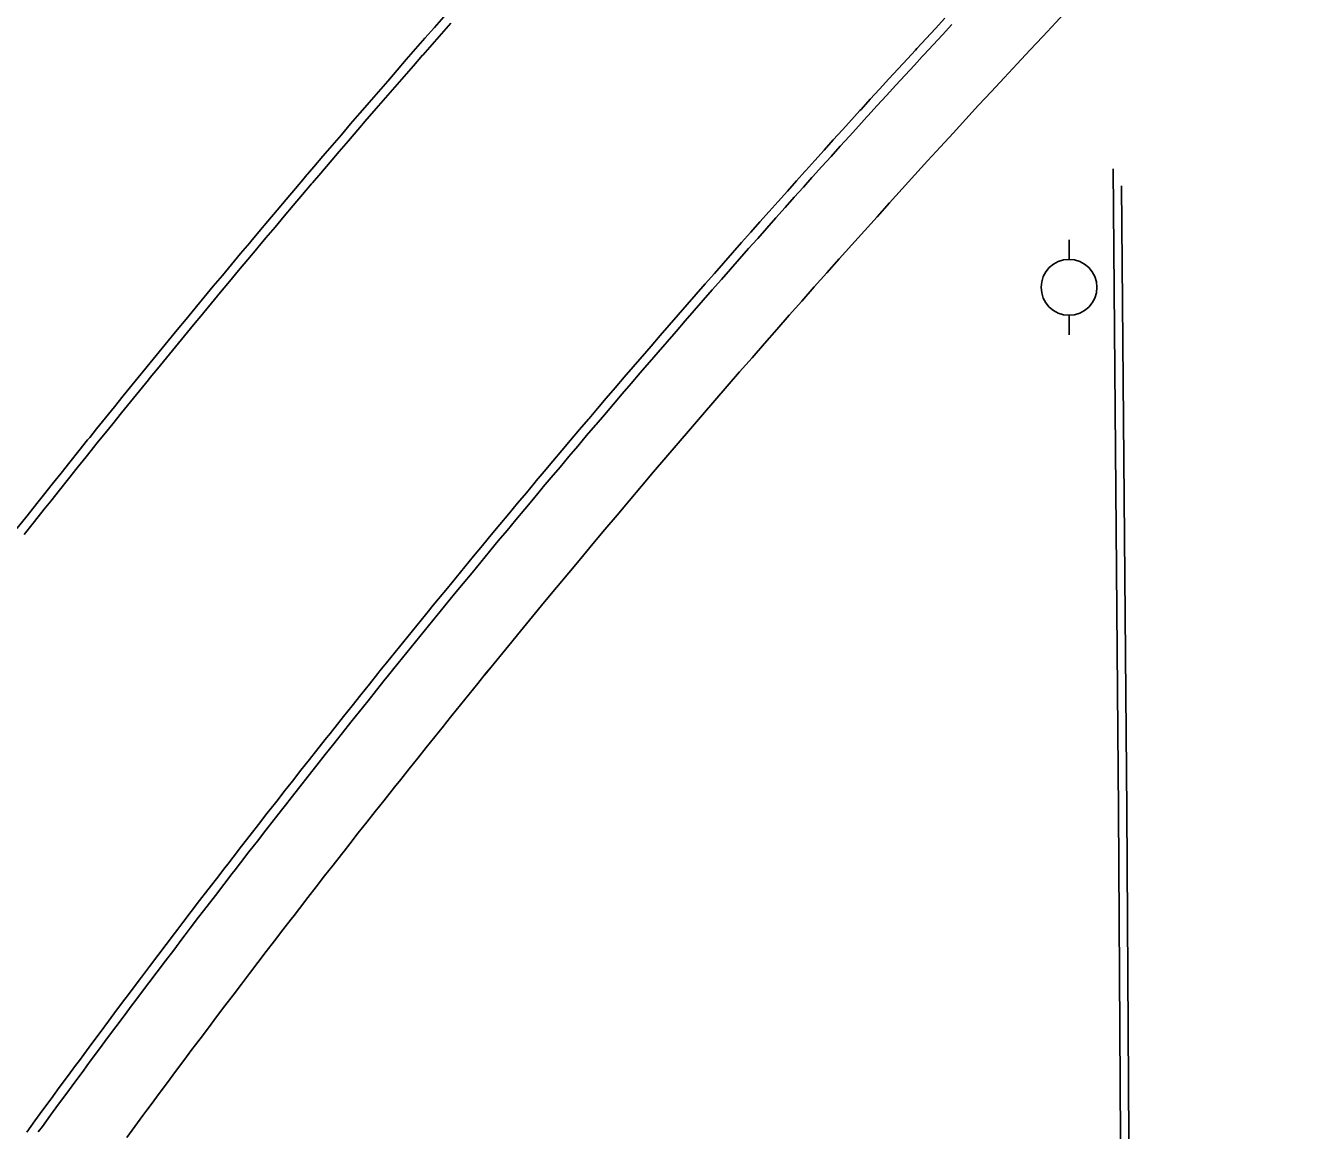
# Model space of a CAD drawing. Extents: x 2145380 to 2157287, y 139568 to 149130.
# Drawn here: x 2151717.3 to 2151808, y 142411.1 to 142490.3 of the extents above; entities that cross this region are included whole.
import ezdxf

# ---------------------------------------------------------------- set-up
doc = ezdxf.new("R2010")
doc.units = 0
for name, color, linetype in [('PR_PREVIOUSLY CONSTRUCTED', 7, 'Continuous'), ('TOPO_Curb Back', 7, 'Continuous'), ('TOPO_Power Pole', 7, 'Continuous'), ('TOPO_Tree', 7, 'Continuous')]:
    doc.layers.add(name, color=color, linetype=linetype)

# ---------------------------------------------------------------- blocks, each defined once
blk = doc.blocks.new('POWPOL')
at = {"layer": 'TOPO_Power Pole'}
for p, q in [((0, 10.16), (0, 17.34)), ((0, -10.16), (0, -17.34))]:
    blk.add_line(p, q, dxfattribs=at)
blk.add_circle((0, 0), 10.16, dxfattribs=at)

msp = doc.modelspace()

# ---------------------------------------------------------------- linework, layer by layer
at = {"layer": 'PR_PREVIOUSLY CONSTRUCTED'}
for points in [[(2151716.728, 142454.239), (2151717.357, 142455.035), (2151717.988, 142455.831), (2151718.159, 142456.047), (2151718.62, 142456.627), (2151719.252, 142457.421), (2151719.886, 142458.215), (2151720.52, 142459.008), (2151721.155, 142459.8), (2151721.791, 142460.592), (2151721.939, 142460.775), (2151722.428, 142461.383), (2151723.066, 142462.173), (2151723.705, 142462.962), (2151724.345, 142463.751), (2151724.985, 142464.539), (2151725.627, 142465.326), (2151725.751, 142465.478), (2151726.269, 142466.113), (2151726.912, 142466.899), (2151727.556, 142467.684), (2151728.201, 142468.468), (2151728.847, 142469.252), (2151729.494, 142470.035), (2151729.594, 142470.155), (2151730.142, 142470.817), (2151730.79, 142471.598), (2151731.44, 142472.379), (2151732.09, 142473.159), (2151732.742, 142473.938), (2151733.394, 142474.716), (2151733.469, 142474.806), (2151734.047, 142475.494), (2151734.701, 142476.271), (2151735.355, 142477.047), (2151736.011, 142477.823), (2151736.668, 142478.598), (2151737.325, 142479.372), (2151737.375, 142479.431), (2151737.983, 142480.145), (2151738.642, 142480.917), (2151739.303, 142481.689), (2151739.963, 142482.46), (2151740.625, 142483.23), (2151741.288, 142484), (2151741.313, 142484.029), (2151741.951, 142484.769), (2151742.616, 142485.537), (2151743.281, 142486.304), (2151743.947, 142487.07), (2151744.614, 142487.836), (2151745.281, 142488.6), (2151745.282, 142488.601), (2151745.951, 142489.365), (2151746.621, 142490.129), (2151747.291, 142490.891)], [(2151717.252, 142453.825), (2151717.881, 142454.621), (2151718.511, 142455.416), (2151718.682, 142455.632), (2151719.142, 142456.211), (2151719.774, 142457.005), (2151720.407, 142457.798), (2151721.041, 142458.591), (2151721.676, 142459.382), (2151722.311, 142460.173), (2151722.459, 142460.357), (2151722.948, 142460.964), (2151723.585, 142461.753), (2151724.224, 142462.542), (2151724.863, 142463.33), (2151725.503, 142464.118), (2151726.144, 142464.904), (2151726.268, 142465.056), (2151726.786, 142465.69), (2151727.429, 142466.475), (2151728.072, 142467.26), (2151728.717, 142468.044), (2151729.362, 142468.827), (2151730.009, 142469.609), (2151730.108, 142469.73), (2151730.656, 142470.391), (2151731.304, 142471.171), (2151731.953, 142471.951), (2151732.603, 142472.731), (2151733.254, 142473.509), (2151733.905, 142474.287), (2151733.98, 142474.377), (2151734.558, 142475.064), (2151735.211, 142475.841), (2151735.866, 142476.616), (2151736.521, 142477.391), (2151737.177, 142478.166), (2151737.834, 142478.939), (2151737.884, 142478.998), (2151738.491, 142479.712), (2151739.15, 142480.484), (2151739.81, 142481.255), (2151740.47, 142482.025), (2151741.131, 142482.795), (2151741.794, 142483.564), (2151741.818, 142483.593), (2151742.457, 142484.332), (2151743.121, 142485.099), (2151743.785, 142485.866), (2151744.451, 142486.632), (2151745.118, 142487.397), (2151745.784, 142488.161), (2151745.785, 142488.162), (2151746.453, 142488.925), (2151747.122, 142489.688), (2151747.792, 142490.45)], [(2151717.425, 142411.016), (2151717.718, 142411.417), (2151718.006, 142411.812), (2151718.587, 142412.607), (2151719.17, 142413.402), (2151719.753, 142414.195), (2151720.338, 142414.989), (2151720.923, 142415.781), (2151721.196, 142416.15), (2151721.509, 142416.573), (2151722.096, 142417.364), (2151722.684, 142418.155), (2151723.273, 142418.945), (2151723.863, 142419.734), (2151724.453, 142420.523), (2151724.706, 142420.859), (2151725.045, 142421.311), (2151725.637, 142422.098), (2151726.231, 142422.884), (2151726.825, 142423.67), (2151727.42, 142424.455), (2151728.016, 142425.24), (2151728.247, 142425.544), (2151728.613, 142426.024), (2151729.211, 142426.807), (2151729.809, 142427.589), (2151730.409, 142428.371), (2151731.009, 142429.152), (2151731.611, 142429.933), (2151731.821, 142430.205), (2151732.213, 142430.713), (2151732.816, 142431.492), (2151733.42, 142432.27), (2151734.025, 142433.048), (2151734.631, 142433.825), (2151735.237, 142434.601), (2151735.425, 142434.842), (2151735.845, 142435.377), (2151736.453, 142436.152), (2151737.062, 142436.926), (2151737.673, 142437.7), (2151738.284, 142438.473), (2151738.895, 142439.245), (2151739.061, 142439.454), (2151739.508, 142440.016), (2151740.122, 142440.787), (2151740.736, 142441.557), (2151741.352, 142442.327), (2151741.968, 142443.095), (2151742.585, 142443.863), (2151742.728, 142444.041), (2151743.203, 142444.631), (2151743.822, 142445.397), (2151744.442, 142446.163), (2151745.062, 142446.928), (2151745.684, 142447.693), (2151746.306, 142448.457), (2151746.427, 142448.604), (2151746.929, 142449.22), (2151747.554, 142449.982), (2151748.178, 142450.744), (2151748.804, 142451.505), (2151749.431, 142452.265), (2151750.059, 142453.025), (2151750.155, 142453.142), (2151750.687, 142453.783), (2151751.316, 142454.541), (2151751.946, 142455.299), (2151752.577, 142456.056), (2151753.209, 142456.812), (2151753.842, 142457.567), (2151753.915, 142457.654), (2151754.475, 142458.321), (2151755.11, 142459.075), (2151755.745, 142459.828), (2151756.381, 142460.581), (2151757.018, 142461.332), (2151757.656, 142462.083), (2151757.705, 142462.14), (2151758.295, 142462.833), (2151758.934, 142463.583), (2151759.574, 142464.332), (2151760.216, 142465.08), (2151760.858, 142465.827), (2151761.501, 142466.573), (2151761.525, 142466.601), (2151762.144, 142467.319), (2151762.789, 142468.064), (2151763.434, 142468.809), (2151764.081, 142469.552), (2151764.728, 142470.295), (2151765.375, 142471.036), (2151765.376, 142471.037), (2151766.025, 142471.779), (2151766.674, 142472.52), (2151767.325, 142473.26), (2151767.976, 142473.999), (2151768.628, 142474.737), (2151769.255, 142475.445), (2151769.281, 142475.475), (2151769.935, 142476.212), (2151770.59, 142476.948), (2151771.245, 142477.684), (2151771.902, 142478.419), (2151772.559, 142479.153), (2151773.165, 142479.828), (2151773.217, 142479.886), (2151773.876, 142480.618), (2151774.536, 142481.35), (2151775.196, 142482.081), (2151775.857, 142482.812), (2151776.52, 142483.541), (2151777.104, 142484.184), (2151777.183, 142484.27), (2151777.846, 142484.998), (2151778.511, 142485.725), (2151779.177, 142486.452), (2151779.843, 142487.178), (2151780.51, 142487.903), (2151781.073, 142488.513), (2151781.178, 142488.627), (2151781.847, 142489.35), (2151782.516, 142490.073), (2151783.187, 142490.795)], [(2151718.257, 142411.024), (2151718.545, 142411.418), (2151719.126, 142412.213), (2151719.708, 142413.007), (2151720.291, 142413.8), (2151720.875, 142414.592), (2151721.46, 142415.384), (2151721.732, 142415.753), (2151722.046, 142416.176), (2151722.632, 142416.966), (2151723.22, 142417.756), (2151723.808, 142418.546), (2151724.397, 142419.334), (2151724.988, 142420.122), (2151725.24, 142420.458), (2151725.579, 142420.909), (2151726.171, 142421.696), (2151726.763, 142422.482), (2151727.357, 142423.267), (2151727.952, 142424.052), (2151728.547, 142424.836), (2151728.778, 142425.139), (2151729.144, 142425.619), (2151729.741, 142426.402), (2151730.339, 142427.183), (2151730.939, 142427.965), (2151731.538, 142428.745), (2151732.139, 142429.525), (2151732.349, 142429.797), (2151732.741, 142430.304), (2151733.344, 142431.083), (2151733.947, 142431.861), (2151734.552, 142432.638), (2151735.157, 142433.414), (2151735.763, 142434.19), (2151735.951, 142434.43), (2151736.37, 142434.965), (2151736.978, 142435.739), (2151737.587, 142436.513), (2151738.197, 142437.286), (2151738.807, 142438.058), (2151739.418, 142438.83), (2151739.584, 142439.039), (2151740.031, 142439.601), (2151740.644, 142440.371), (2151741.258, 142441.14), (2151741.873, 142441.909), (2151742.489, 142442.677), (2151743.105, 142443.445), (2151743.249, 142443.623), (2151743.723, 142444.212), (2151744.341, 142444.978), (2151744.961, 142445.743), (2151745.581, 142446.507), (2151746.202, 142447.271), (2151746.824, 142448.035), (2151746.944, 142448.182), (2151747.446, 142448.797), (2151748.07, 142449.559), (2151748.694, 142450.32), (2151749.32, 142451.08), (2151749.946, 142451.84), (2151750.573, 142452.599), (2151750.67, 142452.716), (2151751.201, 142453.357), (2151751.83, 142454.115), (2151752.459, 142454.872), (2151753.09, 142455.628), (2151753.721, 142456.383), (2151754.353, 142457.138), (2151754.426, 142457.225), (2151754.986, 142457.892), (2151755.62, 142458.645), (2151756.255, 142459.397), (2151756.891, 142460.149), (2151757.527, 142460.9), (2151758.165, 142461.651), (2151758.213, 142461.708), (2151758.803, 142462.4), (2151759.442, 142463.149), (2151760.082, 142463.897), (2151760.722, 142464.645), (2151761.364, 142465.391), (2151762.006, 142466.137), (2151762.03, 142466.165), (2151762.65, 142466.883), (2151763.294, 142467.627), (2151763.939, 142468.371), (2151764.584, 142469.114), (2151765.231, 142469.856), (2151765.878, 142470.597), (2151765.879, 142470.598), (2151766.527, 142471.339), (2151767.176, 142472.079), (2151767.826, 142472.818), (2151768.477, 142473.557), (2151769.129, 142474.295), (2151769.755, 142475.003), (2151769.781, 142475.032), (2151770.434, 142475.769), (2151771.089, 142476.504), (2151771.744, 142477.239), (2151772.399, 142477.974), (2151773.056, 142478.707), (2151773.662, 142479.382), (2151773.714, 142479.44), (2151774.372, 142480.172), (2151775.031, 142480.903), (2151775.691, 142481.633), (2151776.352, 142482.363), (2151777.014, 142483.092), (2151777.598, 142483.734), (2151777.676, 142483.82), (2151778.34, 142484.548), (2151779.004, 142485.275), (2151779.669, 142486), (2151780.334, 142486.726), (2151781.001, 142487.45), (2151781.564, 142488.06), (2151781.668, 142488.174), (2151782.337, 142488.897), (2151783.006, 142489.619), (2151783.676, 142490.34)], [(2151724.592, 142410.635), (2151725.173, 142411.423), (2151725.754, 142412.21), (2151726.024, 142412.576), (2151726.336, 142412.996), (2151726.919, 142413.782), (2151727.503, 142414.567), (2151728.088, 142415.352), (2151728.673, 142416.135), (2151729.26, 142416.918), (2151729.51, 142417.252), (2151729.847, 142417.701), (2151730.436, 142418.483), (2151731.025, 142419.264), (2151731.615, 142420.044), (2151732.206, 142420.824), (2151732.798, 142421.603), (2151733.027, 142421.905), (2151733.391, 142422.381), (2151733.984, 142423.159), (2151734.579, 142423.936), (2151735.174, 142424.713), (2151735.77, 142425.488), (2151736.368, 142426.264), (2151736.576, 142426.534), (2151736.966, 142427.038), (2151737.565, 142427.812), (2151738.164, 142428.585), (2151738.765, 142429.357), (2151739.367, 142430.129), (2151739.969, 142430.9), (2151740.156, 142431.138), (2151740.572, 142431.67), (2151741.176, 142432.439), (2151741.782, 142433.208), (2151742.387, 142433.977), (2151742.994, 142434.744), (2151743.602, 142435.511), (2151743.767, 142435.719), (2151744.21, 142436.277), (2151744.82, 142437.043), (2151745.43, 142437.807), (2151746.041, 142438.571), (2151746.653, 142439.335), (2151747.266, 142440.098), (2151747.408, 142440.274), (2151747.88, 142440.86), (2151748.494, 142441.621), (2151749.11, 142442.381), (2151749.726, 142443.141), (2151750.343, 142443.901), (2151750.637, 142444.261)]]:
    msp.add_lwpolyline(points, dxfattribs=at)
msp.add_arc((2152419.258, 141899.489), 862.456, 135.13041, 140.870017, dxfattribs=at)
at = {"layer": 'TOPO_Curb Back'}
for points in [[(2151795.234, 142480.003), (2151795.622, 142434.049), (2151796.053, 142363.703), (2151796.955, 142274.014), (2151797.695, 142199.224)], [(2151795.844, 142478.794), (2151796.222, 142434.053), (2151796.653, 142363.708), (2151797.555, 142274.02), (2151798.295, 142199.23)]]:
    msp.add_lwpolyline(points, dxfattribs=at)
at = {"layer": 'TOPO_Tree'}
msp.add_open_spline([(2151780.829, 142727.263), (2151780.779, 142724.91), (2151780.728, 142722.557), (2151780.678, 142720.203), (2151780.658, 142719.268), (2151780.802, 142718.335), (2151780.813, 142717.4), (2151780.825, 142716.318), (2151780.703, 142715.234), (2151780.727, 142714.151), (2151780.771, 142712.162), (2151780.924, 142710.176), (2151781.001, 142708.188), (2151781.069, 142706.451), (2151781.435, 142704.694), (2151781.05, 142702.972), (2151780.64, 142701.134), (2151779.989, 142699.414), (2151779.433, 142697.642), (2151778.698, 142695.3), (2151777.943, 142692.97), (2151777.215, 142690.626), (2151776.029, 142686.808), (2151775.235, 142682.895), (2151774.364, 142678.985), (2151773.491, 142675.067), (2151772.823, 142670.969), (2151773.21, 142667.032), (2151773.312, 142665.99), (2151773.737, 142664.986), (2151774.144, 142663.994), (2151774.465, 142663.212), (2151774.946, 142662.543), (2151775.243, 142661.743), (2151775.678, 142660.569), (2151775.86, 142659.354), (2151775.995, 142658.144), (2151776.199, 142656.318), (2151776.049, 142654.442), (2151775.678, 142652.6), (2151775.448, 142651.464), (2151775.131, 142650.415), (2151774.06, 142649.579), (2151772.637, 142648.468), (2151771.141, 142648.563), (2151769.657, 142648.42), (2151768.745, 142648.332), (2151767.537, 142647.89), (2151766.879, 142648.748), (2151765.833, 142650.115), (2151765.978, 142651.58), (2151765.451, 142652.968), (2151764.84, 142654.578), (2151764.237, 142656.191), (2151763.615, 142657.798), (2151762.37, 142661.018), (2151761.087, 142664.224), (2151759.784, 142667.42), (2151758.801, 142669.831), (2151757.458, 142672.086), (2151756.431, 142674.476), (2151755.104, 142677.564), (2151754.305, 142680.852), (2151753.101, 142684.003), (2151752.017, 142686.84), (2151750.947, 142689.652), (2151749.1, 142692.16), (2151748.393, 142693.12), (2151747.475, 142693.817), (2151746.554, 142694.528), (2151744.993, 142695.731), (2151743.305, 142696.745), (2151741.774, 142697.963), (2151738.394, 142700.651), (2151735.614, 142704.016), (2151732.229, 142706.776), (2151729.459, 142709.034), (2151726.583, 142711.306), (2151723.192, 142712.374), (2151720.794, 142713.128), (2151718.358, 142713.708), (2151715.957, 142714.414), (2151713.388, 142715.17), (2151710.926, 142716.138), (2151708.263, 142716.759), (2151706.474, 142717.177), (2151704.665, 142716.987), (2151702.864, 142717.007), (2151701.069, 142717.027), (2151699.269, 142716.74), (2151697.477, 142716.917), (2151691.847, 142717.472), (2151686.402, 142719.096), (2151680.827, 142719.944), (2151677.093, 142720.511), (2151673.366, 142721.176), (2151669.597, 142721.475), (2151665.19, 142721.825), (2151660.764, 142721.715), (2151656.352, 142721.899), (2151653.981, 142721.999), (2151651.605, 142722.617), (2151649.25, 142722.39), (2151647.808, 142722.251), (2151646.418, 142721.731), (2151644.993, 142721.452), (2151640.176, 142720.509), (2151635.325, 142719.694), (2151630.517, 142718.676), (2151627.609, 142718.06), (2151624.73, 142717.316), (2151621.846, 142716.601), (2151620.657, 142716.307), (2151619.488, 142715.927), (2151618.306, 142715.613), (2151616.13, 142715.034), (2151613.808, 142715.382), (2151611.582, 142714.874), (2151610.536, 142714.636), (2151609.447, 142714.148), (2151608.913, 142713.144), (2151607.725, 142710.909), (2151608.332, 142708.416), (2151607.624, 142706.179), (2151606.773, 142703.487), (2151605.536, 142700.91), (2151604.809, 142698.133), (2151604.197, 142695.793), (2151603.672, 142693.433), (2151603.669, 142691.041), (2151603.668, 142689.831), (2151603.781, 142688.621), (2151603.794, 142687.41), (2151603.81, 142685.865), (2151603.7, 142684.318), (2151603.773, 142682.774), (2151603.869, 142680.766), (2151604.259, 142678.782), (2151604.467, 142676.784), (2151604.588, 142675.631), (2151605.005, 142674.432), (2151604.693, 142673.31), (2151604.242, 142671.687), (2151603.515, 142670.165), (2151602.949, 142668.587), (2151602.072, 142666.147), (2151601.22, 142663.691), (2151600.344, 142661.252), (2151599.418, 142658.675), (2151596.864, 142656.771), (2151596.404, 142654.036), (2151595.911, 142651.102), (2151596.851, 142648.163), (2151596.798, 142645.228), (2151596.717, 142640.799), (2151596.89, 142636.368), (2151596.081, 142631.942), (2151595.826, 142630.55), (2151594.974, 142629.371), (2151594.607, 142628.024), (2151594.237, 142626.666), (2151593.866, 142625.304), (2151593.67, 142623.909), (2151593.294, 142621.246), (2151593.409, 142618.533), (2151592.981, 142615.882), (2151592.625, 142613.674), (2151592.254, 142611.467), (2151591.829, 142609.269), (2151591.582, 142607.994), (2151591.319, 142606.721), (2151591.07, 142605.446), (2151590.759, 142603.85), (2151590.549, 142602.236), (2151590.222, 142600.64), (2151589.748, 142598.321), (2151588.833, 142596.114), (2151588.071, 142593.882), (2151587.013, 142590.786), (2151584.274, 142588.071), (2151584.31, 142584.793), (2151584.335, 142582.546), (2151584.411, 142580.298), (2151584.455, 142578.05), (2151584.558, 142572.904), (2151584.643, 142567.758), (2151584.755, 142562.613), (2151584.843, 142558.598), (2151586.11, 142554.68), (2151586.325, 142550.669), (2151586.452, 142548.295), (2151586.542, 142545.919), (2151586.596, 142543.542), (2151586.75, 142536.726), (2151586.739, 142529.908), (2151586.915, 142523.093), (2151586.978, 142520.671), (2151587.146, 142518.254), (2151587.329, 142515.838), (2151587.582, 142512.509), (2151588.214, 142509.217), (2151588.584, 142505.905), (2151588.8, 142503.97), (2151589.271, 142501.952), (2151588.676, 142500.058), (2151588.307, 142498.884), (2151587.579, 142497.903), (2151587.109, 142496.79), (2151586.138, 142494.492), (2151585.17, 142492.191), (2151584.196, 142489.894), (2151583.51, 142488.274), (2151582.823, 142486.655), (2151582.131, 142485.037), (2151581.164, 142482.779), (2151580.017, 142480.606), (2151578.977, 142478.378), (2151578.059, 142476.413), (2151577.157, 142474.49), (2151576.435, 142472.393), (2151576.126, 142471.496), (2151576.111, 142470.561), (2151576.071, 142469.635), (2151575.986, 142467.629), (2151575.861, 142465.607), (2151576.072, 142463.611), (2151576.575, 142458.85), (2151577.312, 142454.112), (2151577.882, 142449.358), (2151578.035, 142448.079), (2151578.163, 142446.786), (2151578.267, 142445.511), (2151578.352, 142444.483), (2151577.329, 142443.502), (2151577.513, 142442.485), (2151577.786, 142440.983), (2151578.167, 142439.481), (2151578.449, 142437.973), (2151578.612, 142437.103), (2151578.774, 142436.234), (2151578.933, 142435.358), (2151579.118, 142434.339), (2151579.285, 142433.32), (2151579.395, 142432.3), (2151579.584, 142430.544), (2151579.118, 142428.784), (2151578.624, 142427.027), (2151578.179, 142425.448), (2151577.687, 142423.977), (2151577.018, 142422.512), (2151576.592, 142421.579), (2151576.113, 142420.687), (2151575.613, 142419.801), (2151575.112, 142418.913), (2151574.41, 142418.172), (2151573.917, 142417.254), (2151573.393, 142416.277), (2151573.082, 142415.231), (2151572.95, 142414.149), (2151572.844, 142413.283), (2151572.822, 142412.417), (2151572.818, 142411.551), (2151572.808, 142409.608), (2151572.959, 142407.664), (2151573.133, 142405.722), (2151573.275, 142404.131), (2151574.94, 142402.731), (2151574.898, 142401.278), (2151574.87, 142400.292), (2151573.544, 142399.47), (2151573.384, 142398.41), (2151572.902, 142395.215), (2151572.367, 142391.953), (2151572.257, 142388.694), (2151572.083, 142383.53), (2151571.93, 142378.366), (2151571.794, 142373.202), (2151571.75, 142371.537), (2151571.702, 142369.872), (2151571.727, 142368.207), (2151571.75, 142366.659), (2151572.435, 142365.19), (2151573.11, 142363.771), (2151573.711, 142362.507), (2151574.337, 142361.298), (2151575.022, 142360.098), (2151576.692, 142357.175), (2151578.619, 142354.432), (2151580.283, 142351.493), (2151582.135, 142348.22), (2151583.452, 142344.691), (2151584.815, 142341.219), (2151585.137, 142340.397), (2151585.012, 142339.431), (2151585.343, 142338.613), (2151585.748, 142337.613), (2151587.226, 142337.282), (2151587.592, 142336.262), (2151588.533, 142333.637), (2151589.427, 142330.993), (2151590.255, 142328.326), (2151593.595, 142317.578), (2151597.591, 142307.033), (2151600.085, 142296.054), (2151600.676, 142293.45), (2151601.128, 142290.823), (2151601.629, 142288.203), (2151602.351, 142284.424), (2151603.103, 142280.668), (2151603.726, 142276.859), (2151604.868, 142269.876), (2151605, 142262.808), (2151605.102, 142255.761), (2151605.122, 142254.4), (2151605.138, 142253.039), (2151605.146, 142251.678), (2151605.173, 142247.156), (2151605.089, 142242.633), (2151605.168, 142238.111), (2151605.252, 142233.349), (2151605.597, 142228.597), (2151605.882, 142223.842), (2151606.138, 142219.56), (2151606.443, 142215.283), (2151606.761, 142211.007), (2151606.896, 142209.194), (2151607.295, 142207.403), (2151607.363, 142205.585), (2151607.482, 142202.388), (2151607.321, 142199.187), (2151607.35, 142195.988), (2151607.393, 142191.295), (2151607.45, 142186.601), (2151607.644, 142181.909), (2151607.882, 142176.16), (2151609.928, 142170.588), (2151610.177, 142164.842), (2151610.239, 142163.414), (2151610.276, 142161.986), (2151610.319, 142160.559), (2151610.348, 142159.562), (2151610.409, 142158.565), (2151610.381, 142157.569), (2151610.297, 142154.587), (2151608.689, 142151.84), (2151608.005, 142148.935), (2151606.489, 142142.497), (2151605.055, 142136.034), (2151603.918, 142129.514), (2151603.426, 142126.694), (2151603.522, 142123.782), (2151603.728, 142120.932), (2151603.97, 142117.566), (2151604.847, 142114.287), (2151606.155, 142111.089), (2151606.807, 142109.498), (2151608.402, 142108.525), (2151609.02, 142106.937), (2151609.403, 142105.954), (2151609.723, 142104.95), (2151609.796, 142103.91), (2151610.554, 142093.222), (2151611.068, 142082.535), (2151611.479, 142071.837), (2151611.533, 142070.41), (2151611.622, 142068.978), (2151611.561, 142067.552), (2151611.41, 142063.948), (2151609.551, 142060.61), (2151608.909, 142057.051), (2151607.933, 142051.631), (2151606.514, 142046.208), (2151606.67, 142040.713), (2151606.713, 142039.186), (2151606.756, 142037.66), (2151606.799, 142036.133), (2151607.448, 142032.24), (2151608.097, 142028.346), (2151608.745, 142024.453), (2151610.814, 142019.623), (2151612.883, 142014.793), (2151614.951, 142009.963), (2151619.391, 142003.306), (2151623.83, 141996.649), (2151628.27, 141989.992), (2151631.865, 141984.42), (2151635.459, 141978.848), (2151639.054, 141973.275), (2151645.75, 141963.579), (2151652.445, 141953.884), (2151659.141, 141944.188), (2151664.085, 141930.994), (2151669.029, 141917.801), (2151673.973, 141904.608), (2151676.566, 141899.678), (2151679.159, 141894.747), (2151681.752, 141889.817), (2151683.304, 141880.137), (2151684.857, 141870.457), (2151686.409, 141860.777), (2151688.45, 141854.434), (2151690.491, 141848.091), (2151692.532, 141841.747), (2151695.792, 141834.959), (2151699.051, 141828.17), (2151702.311, 141821.382), (2151706.481, 141815.93), (2151710.651, 141810.478), (2151714.821, 141805.027), (2151723.396, 141793.579), (2151731.971, 141782.132), (2151740.547, 141770.685)], degree=3, dxfattribs=at)

# ---------------------------------------------------------------- block references
at = {"layer": 'TOPO_Power Pole', "xscale": 0.19685000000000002, "yscale": 0.19685000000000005}
msp.add_blockref('POWPOL', (2151792.077, 142471.525), dxfattribs=at)

doc.saveas('drawing.dxf')
